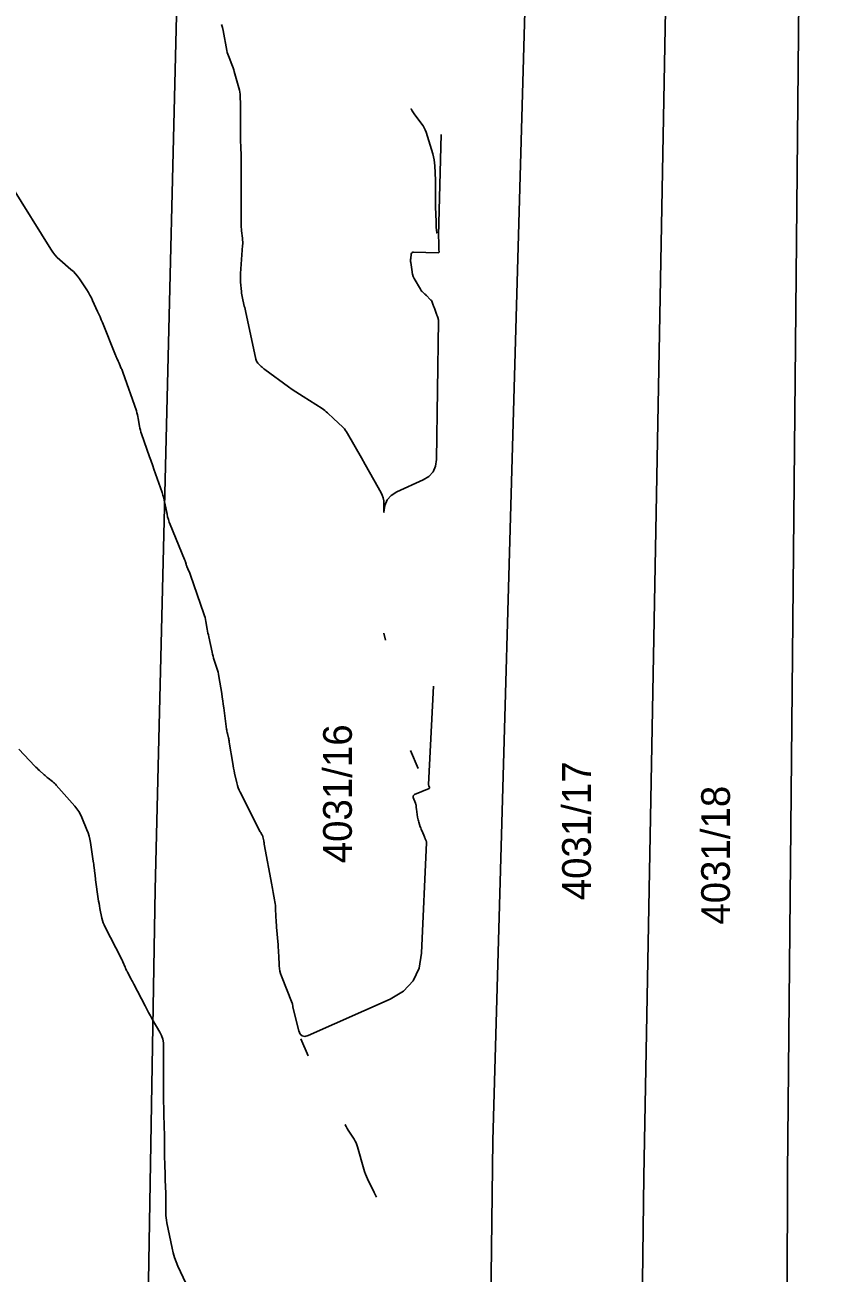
# Model space of a CAD drawing. Extents: x -534410 to -534262, y -1190162 to -1189584.
# Drawn here: x -534348.62 to -534324.46, y -1189747.77 to -1189710.86 of the extents above; entities that cross this region are included whole.
import ezdxf

# ---------------------------------------------------------------- set-up
doc = ezdxf.new("R2010")
doc.units = 0
for name, color, linetype in [('30', 7, 'Continuous'), ('31', 7, 'Continuous'), ('Hranice parcel', 7, 'Continuous'), ('Parcelní čísla', 7, 'Continuous')]:
    doc.layers.add(name, color=color, linetype=linetype)

msp = doc.modelspace()

# ---------------------------------------------------------------- linework, layer by layer
at = {"layer": '30'}
for points in [[(-534342.801, -1189710.846), (-534342.778, -1189710.936), (-534342.759, -1189711.027), (-534342.645, -1189711.617), (-534342.633, -1189711.671), (-534342.618, -1189711.723), (-534342.601, -1189711.775), (-534342.582, -1189711.827), (-534342.498, -1189712.03), (-534342.478, -1189712.081), (-534342.459, -1189712.133), (-534342.442, -1189712.185), (-534342.426, -1189712.237), (-534342.289, -1189712.725), (-534342.275, -1189712.785), (-534342.263, -1189712.846), (-534342.256, -1189712.907), (-534342.252, -1189712.969), (-534342.244, -1189713.217), (-534342.242, -1189713.279), (-534342.241, -1189713.341), (-534342.24, -1189713.403), (-534342.24, -1189713.465), (-534342.24, -1189714.224), (-534342.239, -1189714.286), (-534342.239, -1189714.348), (-534342.237, -1189714.41), (-534342.236, -1189714.472), (-534342.228, -1189714.724), (-534342.226, -1189714.784), (-534342.225, -1189714.845), (-534342.225, -1189714.905), (-534342.224, -1189714.965), (-534342.224, -1189716.736), (-534342.224, -1189716.79), (-534342.221, -1189716.844), (-534342.217, -1189716.898), (-534342.212, -1189716.952), (-534342.187, -1189717.168), (-534342.182, -1189717.222), (-534342.179, -1189717.276), (-534342.179, -1189717.33), (-534342.182, -1189717.384), (-534342.243, -1189718.208), (-534342.246, -1189718.272), (-534342.247, -1189718.335), (-534342.246, -1189718.399), (-534342.242, -1189718.463), (-534342.218, -1189718.748), (-534342.213, -1189718.796), (-534342.206, -1189718.844), (-534342.198, -1189718.891), (-534342.187, -1189718.939), (-534342.142, -1189719.127), (-534342.131, -1189719.174), (-534342.12, -1189719.221), (-534342.109, -1189719.268), (-534342.099, -1189719.315), (-534341.794, -1189720.74), (-534341.785, -1189720.773), (-534341.771, -1189720.803), (-534341.752, -1189720.832), (-534341.73, -1189720.858), (-534341.631, -1189720.957), (-534341.606, -1189720.981), (-534341.58, -1189721.004), (-534341.553, -1189721.026), (-534341.525, -1189721.047), (-534340.82, -1189721.562), (-534340.715, -1189721.637), (-534340.61, -1189721.71), (-534340.503, -1189721.781), (-534340.395, -1189721.85), (-534339.83, -1189722.206), (-534339.788, -1189722.235), (-534339.746, -1189722.265), (-534339.707, -1189722.298), (-534339.668, -1189722.332), (-534339.481, -1189722.51), (-534339.369, -1189722.617), (-534339.208, -1189722.77), (-534339.171, -1189722.808), (-534339.136, -1189722.849), (-534339.105, -1189722.893), (-534339.077, -1189722.939), (-534338.667, -1189723.667), (-534338.558, -1189723.861), (-534338.304, -1189724.312), (-534338.088, -1189724.695), (-534338.051, -1189724.771), (-534338.025, -1189724.85), (-534338.009, -1189724.932), (-534338.004, -1189725.016), (-534338.004, -1189725.27), (-534337.98, -1189725.073), (-534337.907, -1189724.907), (-534337.786, -1189724.772), (-534337.617, -1189724.668), (-534336.844, -1189724.314), (-534336.674, -1189724.21), (-534336.552, -1189724.076), (-534336.478, -1189723.91), (-534336.451, -1189723.712), (-534336.392, -1189719.612), (-534336.392, -1189719.595), (-534336.394, -1189719.579), (-534336.397, -1189719.562), (-534336.402, -1189719.546), (-534336.423, -1189719.482), (-534336.428, -1189719.466), (-534336.434, -1189719.45), (-534336.439, -1189719.434), (-534336.445, -1189719.418), (-534336.509, -1189719.237), (-534336.518, -1189719.215), (-534336.526, -1189719.192), (-534336.535, -1189719.169), (-534336.544, -1189719.147), (-534336.579, -1189719.056), (-534336.589, -1189719.034), (-534336.601, -1189719.014), (-534336.616, -1189718.995), (-534336.632, -1189718.977), (-534336.747, -1189718.866), (-534336.762, -1189718.851), (-534336.778, -1189718.836), (-534336.794, -1189718.821), (-534336.81, -1189718.806), (-534336.873, -1189718.746), (-534336.888, -1189718.73), (-534336.902, -1189718.714), (-534336.915, -1189718.696), (-534336.926, -1189718.678), (-534337.106, -1189718.363), (-534337.115, -1189718.348), (-534337.122, -1189718.332), (-534337.129, -1189718.315), (-534337.135, -1189718.299), (-534337.157, -1189718.232), (-534337.163, -1189718.215), (-534337.167, -1189718.198), (-534337.171, -1189718.181), (-534337.173, -1189718.163), (-534337.21, -1189717.886), (-534337.213, -1189717.855), (-534337.214, -1189717.824), (-534337.213, -1189717.794), (-534337.21, -1189717.763), (-534337.194, -1189717.64), (-534337.187, -1189717.613), (-534337.172, -1189717.594), (-534337.152, -1189717.583), (-534337.124, -1189717.58), (-534336.398, -1189717.596), (-534336.386, -1189717.594), (-534336.377, -1189717.589), (-534336.372, -1189717.58), (-534336.371, -1189717.567), (-534336.376, -1189717.509), (-534336.377, -1189717.494), (-534336.378, -1189717.48), (-534336.379, -1189717.465), (-534336.379, -1189717.45), (-534336.382, -1189717.373), (-534336.382, -1189717.361), (-534336.382, -1189717.349), (-534336.382, -1189717.337), (-534336.382, -1189717.326), (-534336.382, -1189717.279), (-534336.383, -1189717.267), (-534336.383, -1189717.255), (-534336.383, -1189717.244), (-534336.383, -1189717.232), (-534336.386, -1189717.157), (-534336.386, -1189717.141), (-534336.386, -1189717.125), (-534336.386, -1189717.109), (-534336.386, -1189717.092), (-534336.313, -1189714.1)], [(-534338.004, -1189728.845), (-534337.953, -1189729.054)], [(-534343.782, -1189748.239), (-534344.094, -1189747.565), (-534344.149, -1189747.437), (-534344.196, -1189747.307), (-534344.235, -1189747.175), (-534344.266, -1189747.039), (-534344.42, -1189746.283), (-534344.433, -1189746.21), (-534344.442, -1189746.138), (-534344.447, -1189746.065), (-534344.449, -1189745.992), (-534344.449, -1189745.698), (-534344.45, -1189745.624), (-534344.45, -1189745.551), (-534344.452, -1189745.477), (-534344.454, -1189745.404), (-534344.467, -1189745.021), (-534344.469, -1189744.933), (-534344.472, -1189744.844), (-534344.475, -1189744.756), (-534344.477, -1189744.668), (-534344.49, -1189744.219), (-534344.492, -1189744.156), (-534344.493, -1189744.094), (-534344.493, -1189744.032), (-534344.494, -1189743.969), (-534344.494, -1189743.72), (-534344.494, -1189743.657), (-534344.495, -1189743.595), (-534344.496, -1189743.533), (-534344.497, -1189743.47), (-534344.51, -1189743.032), (-534344.513, -1189742.938), (-534344.515, -1189742.844), (-534344.516, -1189742.751), (-534344.516, -1189742.657), (-534344.516, -1189741.069), (-534344.523, -1189740.959), (-534344.544, -1189740.852), (-534344.579, -1189740.749), (-534344.628, -1189740.649), (-534344.851, -1189740.259), (-534344.906, -1189740.161), (-534344.96, -1189740.063), (-534345.013, -1189739.964), (-534345.066, -1189739.864), (-534345.394, -1189739.231), (-534345.414, -1189739.192), (-534345.435, -1189739.153), (-534345.455, -1189739.115), (-534345.476, -1189739.076), (-534345.587, -1189738.868), (-534345.593, -1189738.856), (-534345.599, -1189738.844), (-534345.605, -1189738.832), (-534345.611, -1189738.82), (-534345.633, -1189738.771), (-534345.639, -1189738.758), (-534345.644, -1189738.746), (-534345.65, -1189738.734), (-534345.655, -1189738.721), (-534345.718, -1189738.571), (-534345.731, -1189738.542), (-534345.744, -1189738.513), (-534345.758, -1189738.485), (-534345.772, -1189738.457), (-534346.245, -1189737.541), (-534346.276, -1189737.476), (-534346.302, -1189737.409), (-534346.323, -1189737.341), (-534346.34, -1189737.271), (-534346.399, -1189736.987), (-534346.413, -1189736.915), (-534346.425, -1189736.844), (-534346.437, -1189736.773), (-534346.448, -1189736.701), (-534346.527, -1189736.139), (-534346.533, -1189736.094), (-534346.539, -1189736.048), (-534346.545, -1189736.002), (-534346.55, -1189735.957), (-534346.571, -1189735.774), (-534346.576, -1189735.728), (-534346.582, -1189735.683), (-534346.588, -1189735.637), (-534346.595, -1189735.591), (-534346.677, -1189735.041), (-534346.695, -1189734.943), (-534346.718, -1189734.848), (-534346.747, -1189734.754), (-534346.783, -1189734.661), (-534346.935, -1189734.295), (-534346.976, -1189734.206), (-534347.024, -1189734.121), (-534347.08, -1189734.04), (-534347.142, -1189733.963), (-534347.692, -1189733.341), (-534347.718, -1189733.312), (-534347.745, -1189733.285), (-534347.774, -1189733.259), (-534347.804, -1189733.234), (-534347.925, -1189733.136), (-534347.956, -1189733.112), (-534347.985, -1189733.087), (-534348.015, -1189733.061), (-534348.044, -1189733.036), (-534348.191, -1189732.905), (-534348.225, -1189732.875), (-534348.259, -1189732.843), (-534348.291, -1189732.811), (-534348.323, -1189732.778), (-534348.801, -1189732.273)], [(-534337.218, -1189732.319), (-534336.987, -1189732.845)]]:
    msp.add_lwpolyline(points, dxfattribs=at)
at = {"layer": '31'}
for points in [[(-534336.458, -1189716.762), (-534336.461, -1189716.679), (-534336.475, -1189716.241), (-534336.477, -1189716.175), (-534336.478, -1189716.109), (-534336.479, -1189716.043), (-534336.479, -1189715.977), (-534336.479, -1189715.712), (-534336.479, -1189715.646), (-534336.48, -1189715.58), (-534336.481, -1189715.514), (-534336.483, -1189715.448), (-534336.497, -1189715.028), (-534336.503, -1189714.937), (-534336.515, -1189714.847), (-534336.534, -1189714.757), (-534336.558, -1189714.669), (-534336.758, -1189714.032), (-534336.781, -1189713.967), (-534336.809, -1189713.906), (-534336.843, -1189713.847), (-534336.881, -1189713.79), (-534337.046, -1189713.57), (-534337.087, -1189713.514), (-534337.126, -1189713.458), (-534337.164, -1189713.4), (-534337.201, -1189713.342), (-534337.164, -1189713.4), (-534337.126, -1189713.458), (-534337.087, -1189713.514), (-534337.046, -1189713.57), (-534336.881, -1189713.79), (-534336.843, -1189713.847), (-534336.809, -1189713.906), (-534336.781, -1189713.967), (-534336.758, -1189714.032), (-534336.558, -1189714.669), (-534336.534, -1189714.757), (-534336.515, -1189714.847), (-534336.503, -1189714.937), (-534336.497, -1189715.028), (-534336.483, -1189715.448), (-534336.481, -1189715.514), (-534336.48, -1189715.58), (-534336.479, -1189715.646), (-534336.479, -1189715.712), (-534336.479, -1189715.977), (-534336.479, -1189716.043), (-534336.478, -1189716.109), (-534336.477, -1189716.175), (-534336.475, -1189716.241), (-534336.461, -1189716.679), (-534336.458, -1189716.762), (-534336.454, -1189716.844)], [(-534336.449, -1189716.927), (-534336.443, -1189717.009), (-534336.449, -1189716.927), (-534336.454, -1189716.844)], [(-534338.491, -1189744.981), (-534338.523, -1189744.912), (-534338.551, -1189744.842), (-534338.577, -1189744.771), (-534338.599, -1189744.698), (-534338.785, -1189744.042), (-534338.804, -1189743.982), (-534338.828, -1189743.924), (-534338.855, -1189743.869), (-534338.887, -1189743.815), (-534339.023, -1189743.602), (-534339.057, -1189743.549), (-534339.089, -1189743.494), (-534339.119, -1189743.439), (-534339.148, -1189743.383), (-534339.119, -1189743.439), (-534339.089, -1189743.494), (-534339.057, -1189743.549), (-534339.023, -1189743.602), (-534338.887, -1189743.815), (-534338.855, -1189743.869), (-534338.828, -1189743.924), (-534338.804, -1189743.982), (-534338.785, -1189744.042), (-534338.599, -1189744.698), (-534338.577, -1189744.771), (-534338.551, -1189744.842), (-534338.523, -1189744.912), (-534338.491, -1189744.981), (-534338.29, -1189745.392)]]:
    msp.add_lwpolyline(points, close=True, dxfattribs=at)
for points in [[(-534349.003, -1189715.638), (-534347.853, -1189717.495), (-534347.795, -1189717.581), (-534347.731, -1189717.661), (-534347.661, -1189717.737), (-534347.585, -1189717.807), (-534347.255, -1189718.088), (-534347.185, -1189718.152), (-534347.12, -1189718.22), (-534347.06, -1189718.293), (-534347.005, -1189718.37), (-534346.787, -1189718.696), (-534346.739, -1189718.771), (-534346.695, -1189718.848), (-534346.653, -1189718.927), (-534346.615, -1189719.008), (-534346.468, -1189719.334), (-534346.432, -1189719.415), (-534346.397, -1189719.497), (-534346.362, -1189719.58), (-534346.328, -1189719.662), (-534345.935, -1189720.627), (-534345.926, -1189720.649), (-534345.917, -1189720.671), (-534345.908, -1189720.692), (-534345.899, -1189720.714), (-534345.862, -1189720.801), (-534345.852, -1189720.823), (-534345.843, -1189720.844), (-534345.834, -1189720.866), (-534345.824, -1189720.888), (-534345.768, -1189721.016), (-534345.756, -1189721.045), (-534345.744, -1189721.074), (-534345.733, -1189721.103), (-534345.723, -1189721.132), (-534345.323, -1189722.277), (-534345.305, -1189722.332), (-534345.29, -1189722.388), (-534345.276, -1189722.444), (-534345.265, -1189722.501), (-534345.226, -1189722.73), (-534345.215, -1189722.787), (-534345.202, -1189722.843), (-534345.186, -1189722.899), (-534345.168, -1189722.954), (-534344.931, -1189723.636), (-534344.897, -1189723.734), (-534344.84, -1189723.897), (-534344.805, -1189723.995), (-534344.563, -1189724.69), (-534344.538, -1189724.768), (-534344.515, -1189724.846), (-534344.496, -1189724.925), (-534344.479, -1189725.005), (-534344.416, -1189725.326), (-534344.399, -1189725.406), (-534344.377, -1189725.484), (-534344.352, -1189725.561), (-534344.323, -1189725.638), (-534343.896, -1189726.672), (-534343.889, -1189726.689), (-534343.883, -1189726.706), (-534343.877, -1189726.723), (-534343.872, -1189726.74), (-534343.853, -1189726.81), (-534343.848, -1189726.827), (-534343.842, -1189726.844), (-534343.835, -1189726.861), (-534343.829, -1189726.878), (-534343.768, -1189727.016), (-534343.756, -1189727.044), (-534343.744, -1189727.073), (-534343.733, -1189727.102), (-534343.723, -1189727.131), (-534343.323, -1189728.277), (-534343.305, -1189728.332), (-534343.29, -1189728.388), (-534343.277, -1189728.444), (-534343.266, -1189728.501), (-534343.226, -1189728.73), (-534343.216, -1189728.787), (-534343.206, -1189728.844), (-534343.194, -1189728.901), (-534343.182, -1189728.958), (-534343.085, -1189729.408), (-534343.071, -1189729.468), (-534343.055, -1189729.529), (-534343.038, -1189729.588), (-534343.019, -1189729.648), (-534342.94, -1189729.884), (-534342.922, -1189729.944), (-534342.906, -1189730.004), (-534342.892, -1189730.064), (-534342.881, -1189730.126), (-534342.799, -1189730.634), (-534342.783, -1189730.739), (-534342.767, -1189730.845), (-534342.752, -1189730.95), (-534342.738, -1189731.056), (-534342.656, -1189731.685), (-534342.652, -1189731.717), (-534342.646, -1189731.749), (-534342.64, -1189731.781), (-534342.632, -1189731.813), (-534342.601, -1189731.939), (-534342.593, -1189731.971), (-534342.586, -1189732.003), (-534342.58, -1189732.035), (-534342.575, -1189732.067), (-534342.474, -1189732.698), (-534342.461, -1189732.771), (-534342.448, -1189732.844), (-534342.433, -1189732.917), (-534342.418, -1189732.989), (-534342.353, -1189733.277), (-534342.334, -1189733.349), (-534342.312, -1189733.418), (-534342.284, -1189733.487), (-534342.253, -1189733.553), (-534341.658, -1189734.721), (-534341.651, -1189734.733), (-534341.645, -1189734.746), (-534341.637, -1189734.759), (-534341.63, -1189734.771), (-534341.6, -1189734.82), (-534341.594, -1189734.832), (-534341.588, -1189734.845), (-534341.583, -1189734.859), (-534341.58, -1189734.873), (-534341.558, -1189734.991), (-534341.553, -1189735.015), (-534341.548, -1189735.039), (-534341.544, -1189735.064), (-534341.539, -1189735.088), (-534341.321, -1189736.291), (-534341.311, -1189736.347), (-534341.3, -1189736.402), (-534341.29, -1189736.457), (-534341.279, -1189736.513), (-534341.235, -1189736.734), (-534341.225, -1189736.789), (-534341.218, -1189736.845), (-534341.212, -1189736.901), (-534341.208, -1189736.957), (-534341.195, -1189737.26), (-534341.191, -1189737.33), (-534341.187, -1189737.399), (-534341.182, -1189737.468), (-534341.177, -1189737.537), (-534341.132, -1189738.064), (-534341.126, -1189738.142), (-534341.12, -1189738.22), (-534341.116, -1189738.298), (-534341.112, -1189738.376), (-534341.099, -1189738.688), (-534341.093, -1189738.766), (-534341.08, -1189738.842), (-534341.06, -1189738.916), (-534341.034, -1189738.989), (-534340.712, -1189739.786), (-534340.709, -1189739.796), (-534340.706, -1189739.806), (-534340.704, -1189739.816), (-534340.703, -1189739.826), (-534340.7, -1189739.868), (-534340.7, -1189739.878), (-534340.698, -1189739.888), (-534340.696, -1189739.898), (-534340.694, -1189739.909), (-534340.523, -1189740.605), (-534340.483, -1189740.704), (-534340.423, -1189740.76), (-534340.341, -1189740.773), (-534340.239, -1189740.745), (-534337.816, -1189739.668), (-534337.427, -1189739.436), (-534337.143, -1189739.132), (-534336.964, -1189738.757), (-534336.89, -1189738.311), (-534336.745, -1189735.042), (-534336.745, -1189735.027), (-534336.747, -1189735.012), (-534336.751, -1189734.998), (-534336.757, -1189734.984), (-534336.782, -1189734.929), (-534336.788, -1189734.915), (-534336.794, -1189734.901), (-534336.8, -1189734.888), (-534336.806, -1189734.874), (-534336.877, -1189734.706), (-534336.89, -1189734.673), (-534336.903, -1189734.64), (-534336.915, -1189734.607), (-534336.927, -1189734.573), (-534336.973, -1189734.434), (-534336.984, -1189734.399), (-534336.993, -1189734.364), (-534337, -1189734.329), (-534337.006, -1189734.293), (-534337.038, -1189734.055), (-534337.045, -1189734.004), (-534337.054, -1189733.936), (-534337.057, -1189733.919), (-534337.061, -1189733.903), (-534337.065, -1189733.887), (-534337.071, -1189733.87), (-534337.135, -1189733.711), (-534337.142, -1189733.681), (-534337.138, -1189733.656), (-534337.123, -1189733.635), (-534337.097, -1189733.62), (-534336.669, -1189733.438), (-534336.66, -1189733.432), (-534336.655, -1189733.426), (-534336.654, -1189733.417), (-534336.657, -1189733.408), (-534336.676, -1189733.365), (-534336.68, -1189733.355), (-534336.682, -1189733.344), (-534336.684, -1189733.333), (-534336.684, -1189733.321), (-534336.539, -1189730.411)], [(-534340.464, -1189740.845), (-534340.243, -1189741.344)], [(-534338.223, -1189745.528), (-534338.29, -1189745.392)]]:
    msp.add_lwpolyline(points, dxfattribs=at)
at = {"layer": 'Hranice parcel'}
for points in [[(-534347.07, -1189935.15), (-534347.12, -1189900.1), (-534346.3, -1189826.77), (-534344.77, -1189736.43), (-534342.85, -1189658.07), (-534338.334, -1189584.47)], [(-534338.84, -1189942.48), (-534336.49, -1189881.83), (-534334.78, -1189743.85), (-534331.691, -1189634.648)], [(-534334.89, -1189942.46), (-534332.03, -1189880.06), (-534330.32, -1189744.92), (-534328.5, -1189646.74), (-534327.899, -1189634.546)], [(-534330.63, -1189942.43), (-534326.4, -1189862.47), (-534326.07, -1189744.82), (-534325.13, -1189646.79), (-534324.459, -1189634.648)]]:
    msp.add_lwpolyline(points, dxfattribs=at)

# ---------------------------------------------------------------- texts
at = {"layer": 'Parcelní čísla'}
for s, p in [('4031/16', (-534338.951, -1189735.653)), ('4031/17', (-534331.885, -1189736.747)), ('4031/18', (-534327.773, -1189737.469))]:
    msp.add_text(s, height=0.85, rotation=90, dxfattribs=at).set_placement(p)

doc.saveas('drawing.dxf')
